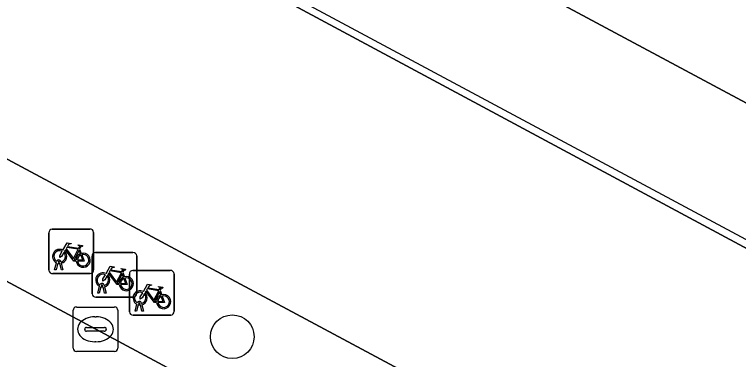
# Model space of a CAD drawing. Extents: x 159489 to 160304, y 383825 to 384531.
# Drawn here: x 159914.43 to 159930.66, y 384153.86 to 384161.6 of the extents above; entities that cross this region are included whole.
import ezdxf

# ---------------------------------------------------------------- set-up
doc = ezdxf.new("R2010")
doc.units = 0
for name, color, linetype in [('IMGEO_Boom', 7, 'Continuous'), ('IMGEO_Fietsenrek', 7, 'Continuous'), ('IMGEO_Kolk', 7, 'Continuous'), ('IMGEO_Lijnafwatering', 7, 'Continuous'), ('IMGEO_Pand', 7, 'Continuous'), ('IMGEO_Parkeervlak_gesloten', 7, 'Continuous'), ('IMGEO_Rijbaan_lokaal_gesloten', 7, 'Continuous'), ('IMGEO_Voetpad_open', 7, 'Continuous')]:
    doc.layers.add(name, color=color, linetype=linetype)

msp = doc.modelspace()

# ---------------------------------------------------------------- linework, layer by layer
at = {"layer": 'IMGEO_Boom'}
msp.add_circle((159919.313, 384154.375), 0.489, dxfattribs=at)
at = {"layer": 'IMGEO_Fietsenrek'}
for p, q in [((159915.203, 384155.866), (159915.203, 384156.707)), ((159915.203, 384156.707), (159915.203, 384155.866)), ((159915.278, 384156.791), (159916.119, 384156.791)), ((159916.119, 384156.791), (159915.278, 384156.791)), ((159916.203, 384156.716), (159916.203, 384155.875)), ((159916.203, 384155.875), (159916.203, 384156.716)), ((159915.89, 384156.34), (159915.926, 384156.245)), ((159916.17, 384155.339), (159916.17, 384156.18)), ((159916.17, 384156.18), (159916.17, 384155.339)), ((159916.245, 384156.264), (159917.086, 384156.264)), ((159917.086, 384156.264), (159916.245, 384156.264)), ((159917.17, 384156.189), (159917.17, 384155.348)), ((159917.17, 384155.348), (159917.17, 384156.189)), ((159915.33, 384155.875), (159915.369, 384156.035)), ((159915.399, 384156.023), (159915.364, 384155.875)), ((159915.441, 384156.047), (159915.44, 384156.051)), ((159915.482, 384155.875), (159915.448, 384156.017)), ((159915.472, 384156.058), (159915.473, 384156.051)), ((159915.48, 384156.021), (159915.515, 384155.875)), ((159915.364, 384155.875), (159915.33, 384155.875)), ((159915.515, 384155.875), (159915.482, 384155.875)), ((159917.082, 384155.861), (159917.923, 384155.861)), ((159917.923, 384155.861), (159917.082, 384155.861)), ((159916.128, 384155.791), (159915.287, 384155.791)), ((159915.287, 384155.791), (159916.128, 384155.791)), ((159916.857, 384155.813), (159916.893, 384155.718)), ((159917.007, 384154.936), (159917.007, 384155.777)), ((159917.007, 384155.777), (159917.007, 384154.936)), ((159918.007, 384155.786), (159918.007, 384154.945)), ((159918.007, 384154.945), (159918.007, 384155.786)), ((159916.297, 384155.348), (159916.336, 384155.508)), ((159916.408, 384155.52), (159916.407, 384155.524)), ((159916.439, 384155.531), (159916.44, 384155.524)), ((159916.331, 384155.348), (159916.297, 384155.348)), ((159916.366, 384155.496), (159916.331, 384155.348)), ((159916.449, 384155.348), (159916.415, 384155.49)), ((159916.447, 384155.494), (159916.482, 384155.348)), ((159916.482, 384155.348), (159916.449, 384155.348)), ((159917.694, 384155.41), (159917.73, 384155.315)), ((159917.095, 384155.264), (159916.254, 384155.264)), ((159916.254, 384155.264), (159917.095, 384155.264)), ((159917.134, 384154.945), (159917.173, 384155.105)), ((159917.203, 384155.093), (159917.168, 384154.945)), ((159917.245, 384155.117), (159917.244, 384155.121)), ((159917.286, 384154.945), (159917.252, 384155.087)), ((159917.276, 384155.128), (159917.277, 384155.121)), ((159917.284, 384155.091), (159917.319, 384154.945)), ((159917.932, 384154.861), (159917.091, 384154.861)), ((159917.091, 384154.861), (159917.932, 384154.861)), ((159917.168, 384154.945), (159917.134, 384154.945)), ((159917.319, 384154.945), (159917.286, 384154.945))]:
    msp.add_line(p, q, dxfattribs=at)
for points in [[(159915.516, 384156.317), (159915.611, 384156.481), (159915.697, 384156.467), (159915.699, 384156.458), (159915.643, 384156.447), (159915.616, 384156.402), (159915.872, 384156.361)], [(159915.812, 384156.073), (159915.762, 384156.073), (159915.571, 384156.324), (159915.552, 384156.292)], [(159915.859, 384156.336), (159915.602, 384156.377), (159915.585, 384156.348), (159915.752, 384156.128), (159915.859, 384156.336)], [(159915.872, 384156.361), (159915.897, 384156.41), (159915.891, 384156.414), (159915.868, 384156.418), (159915.856, 384156.425), (159915.855, 384156.428), (159915.857, 384156.433), (159915.952, 384156.418), (159915.954, 384156.408), (159915.944, 384156.395), (159915.932, 384156.389), (159915.918, 384156.395), (159915.89, 384156.34)], [(159915.537, 384156.265), (159915.485, 384156.175), (159915.445, 384156.15), (159915.446, 384156.197), (159915.501, 384156.291)], [(159915.907, 384156.238), (159915.877, 384156.315), (159915.768, 384156.097), (159915.811, 384156.097)], [(159915.841, 384156.097), (159915.961, 384156.096), (159915.917, 384156.21)], [(159915.937, 384156.217), (159915.992, 384156.072), (159915.842, 384156.072)], [(159916.483, 384155.79), (159916.578, 384155.954), (159916.664, 384155.94), (159916.666, 384155.931), (159916.61, 384155.92), (159916.583, 384155.875), (159916.839, 384155.834)], [(159916.826, 384155.809), (159916.569, 384155.85), (159916.552, 384155.821), (159916.719, 384155.601), (159916.826, 384155.809)], [(159916.839, 384155.834), (159916.864, 384155.883), (159916.858, 384155.887), (159916.835, 384155.891), (159916.823, 384155.898), (159916.822, 384155.901), (159916.824, 384155.906), (159916.919, 384155.891), (159916.921, 384155.881), (159916.911, 384155.868), (159916.899, 384155.862), (159916.885, 384155.868), (159916.857, 384155.813)], [(159916.504, 384155.738), (159916.452, 384155.648), (159916.412, 384155.623), (159916.413, 384155.67), (159916.468, 384155.764)], [(159916.779, 384155.546), (159916.729, 384155.546), (159916.538, 384155.797), (159916.519, 384155.765)], [(159916.874, 384155.711), (159916.844, 384155.788), (159916.735, 384155.57), (159916.778, 384155.57)], [(159916.808, 384155.57), (159916.928, 384155.569), (159916.884, 384155.683)], [(159916.904, 384155.69), (159916.959, 384155.545), (159916.809, 384155.545)], [(159917.32, 384155.387), (159917.415, 384155.551), (159917.501, 384155.537), (159917.503, 384155.528), (159917.447, 384155.517), (159917.42, 384155.472), (159917.676, 384155.431)], [(159917.341, 384155.335), (159917.289, 384155.245), (159917.249, 384155.22), (159917.25, 384155.267), (159917.305, 384155.361)], [(159917.616, 384155.143), (159917.566, 384155.143), (159917.375, 384155.394), (159917.356, 384155.362)], [(159917.663, 384155.406), (159917.406, 384155.447), (159917.389, 384155.418), (159917.556, 384155.198), (159917.663, 384155.406)], [(159917.711, 384155.308), (159917.681, 384155.385), (159917.572, 384155.167), (159917.615, 384155.167)], [(159917.676, 384155.431), (159917.701, 384155.48), (159917.695, 384155.484), (159917.672, 384155.488), (159917.66, 384155.495), (159917.659, 384155.498), (159917.661, 384155.503), (159917.756, 384155.488), (159917.758, 384155.478), (159917.748, 384155.465), (159917.736, 384155.459), (159917.722, 384155.465), (159917.694, 384155.41)], [(159917.645, 384155.167), (159917.765, 384155.166), (159917.721, 384155.28)], [(159917.741, 384155.287), (159917.796, 384155.142), (159917.646, 384155.142)]]:
    msp.add_lwpolyline(points, dxfattribs=at)
for centre, radius, start, end in [((159915.281, 384156.713), 0.0779, 92.4484, 184.2845), ((159915.281, 384156.713), 0.0779, 92.4484, 184.2845), ((159916.125, 384156.713), 0.0779, 2.4484, 94.2845), ((159916.125, 384156.713), 0.0779, 2.4484, 94.2845), ((159915.443, 384156.176), 0.159, 62.6766, 242.1369), ((159915.443, 384156.176), 0.129, 63.3192, 238.903), ((159915.443, 384156.176), 0.129, 283.6043, 43.4302), ((159915.443, 384156.176), 0.159, 283.5766, 46.6042), ((159915.97, 384156.092), 0.159, 113.3408, 178.3217), ((159915.97, 384156.092), 0.159, 187.0065, 105.7708), ((159915.97, 384156.092), 0.129, 113.923, 177.9556), ((159915.97, 384156.092), 0.129, 188.6715, 104.5883), ((159916.248, 384156.186), 0.0779, 92.4484, 184.2845), ((159916.248, 384156.186), 0.0779, 92.4484, 184.2845), ((159917.092, 384156.186), 0.0779, 2.4484, 94.2845), ((159917.092, 384156.186), 0.0779, 2.4484, 94.2845), ((159915.423, 384156.047), 0.0499, 12.8025, 158.6934), ((159915.443, 384156.176), 0.159, 253.9967, 271.7867), ((159915.423, 384156.047), 0.0174, 12.8025, 163.4502), ((159915.443, 384156.176), 0.129, 253.415, 269.0204), ((159915.281, 384155.869), 0.0779, 182.4484, 274.2845), ((159915.281, 384155.869), 0.0779, 182.4484, 274.2845), ((159916.125, 384155.869), 0.0779, 272.4484, 4.2845), ((159916.125, 384155.869), 0.0779, 272.4484, 4.2845), ((159917.085, 384155.783), 0.0779, 92.4484, 184.2845), ((159917.085, 384155.783), 0.0779, 92.4484, 184.2845), ((159917.929, 384155.783), 0.0779, 2.4484, 94.2845), ((159917.929, 384155.783), 0.0779, 2.4484, 94.2845), ((159916.41, 384155.649), 0.159, 62.6766, 242.1369), ((159916.41, 384155.649), 0.129, 63.3192, 238.903), ((159916.41, 384155.649), 0.129, 283.6043, 43.4302), ((159916.41, 384155.649), 0.159, 283.5766, 46.6042), ((159916.937, 384155.565), 0.159, 113.3408, 178.3217), ((159916.937, 384155.565), 0.159, 187.0065, 105.7708), ((159916.937, 384155.565), 0.129, 113.923, 177.9556), ((159916.937, 384155.565), 0.129, 188.6715, 104.5883), ((159916.39, 384155.52), 0.0499, 12.8025, 158.6934), ((159916.39, 384155.52), 0.0174, 12.8025, 163.4502), ((159916.41, 384155.649), 0.129, 253.415, 269.0204), ((159916.41, 384155.649), 0.159, 253.9967, 271.7867), ((159917.247, 384155.246), 0.159, 62.6766, 242.1369), ((159917.092, 384155.342), 0.0779, 272.4484, 4.2845), ((159917.092, 384155.342), 0.0779, 272.4484, 4.2845), ((159917.247, 384155.246), 0.129, 63.3192, 238.903), ((159917.247, 384155.246), 0.159, 283.5766, 46.6042), ((159916.248, 384155.342), 0.0779, 182.4484, 274.2845), ((159916.248, 384155.342), 0.0779, 182.4484, 274.2845), ((159917.247, 384155.246), 0.129, 283.6043, 43.4302), ((159917.774, 384155.162), 0.159, 113.3408, 178.3217), ((159917.774, 384155.162), 0.159, 187.0065, 105.7708), ((159917.774, 384155.162), 0.129, 113.923, 177.9556), ((159917.774, 384155.162), 0.129, 188.6715, 104.5883), ((159917.227, 384155.117), 0.0499, 12.8025, 158.6934), ((159917.247, 384155.246), 0.159, 253.9967, 271.7867), ((159917.227, 384155.117), 0.0174, 12.8025, 163.4502), ((159917.247, 384155.246), 0.129, 253.415, 269.0204), ((159917.085, 384154.939), 0.0779, 182.4484, 274.2845), ((159917.085, 384154.939), 0.0779, 182.4484, 274.2845), ((159917.929, 384154.939), 0.0779, 272.4484, 4.2845), ((159917.929, 384154.939), 0.0779, 272.4484, 4.2845)]:
    msp.add_arc(centre, radius, start, end, dxfattribs=at)
at = {"layer": 'IMGEO_Kolk'}
for p, q in [((159915.82, 384155.041), (159916.672, 384155.041)), ((159915.745, 384154.115), (159915.745, 384154.967)), ((159916.746, 384154.967), (159916.746, 384154.115)), ((159916.233, 384154.821), (159916.258, 384154.821)), ((159916.004, 384154.535), (159916.004, 384154.547)), ((159916.047, 384154.584), (159916.445, 384154.584)), ((159916.488, 384154.547), (159916.488, 384154.535)), ((159916.442, 384154.498), (159916.044, 384154.498)), ((159916.256, 384154.261), (159916.231, 384154.261)), ((159916.672, 384154.041), (159915.82, 384154.041))]:
    msp.add_line(p, q, dxfattribs=at)
for points in [[(159915.82, 384155.041), (159916.672, 384155.041)], [(159915.745, 384154.115), (159915.745, 384154.967)], [(159916.746, 384154.967), (159916.746, 384154.115)], [(159916.672, 384154.041), (159915.82, 384154.041)]]:
    msp.add_lwpolyline(points, dxfattribs=at)
for centre, radius, start, end in [((159915.822, 384154.965), 0.0765, 91.552, 178.448), ((159915.822, 384154.965), 0.0765, 91.552, 178.448), ((159916.67, 384154.965), 0.0765, 1.552, 88.448), ((159916.67, 384154.965), 0.0765, 1.552, 88.448), ((159916.044, 384154.544), 0.0403, 85.8775, 175.7526), ((159916.041, 384154.534), 0.0366, 178.938, 274.7102), ((159916.445, 384154.541), 0.043, 264.8664, 352.4533), ((159916.449, 384154.546), 0.0386, 1.7309, 96.639), ((159915.822, 384154.117), 0.0765, 181.552, 268.448), ((159915.822, 384154.117), 0.0765, 181.552, 268.448), ((159916.67, 384154.117), 0.0765, 271.552, 358.448), ((159916.67, 384154.117), 0.0765, 271.552, 358.448)]:
    msp.add_arc(centre, radius, start, end, dxfattribs=at)
for centre, major_axis, ratio, start_param, end_param in [((159916.232, 384154.541), (-0.387, 0.002), 0.722429, 4.712389, 7.853982), ((159916.257, 384154.541), (-0.39, 0.002), 0.717154, 1.570796, 4.712389)]:
    msp.add_ellipse(centre, major_axis=major_axis, ratio=ratio, start_param=start_param, end_param=end_param, dxfattribs=at)
at = {"layer": 'IMGEO_Lijnafwatering'}
msp.add_lwpolyline([(159917.499, 384163.714), (159934.155, 384154.775)], dxfattribs=at)
at = {"layer": 'IMGEO_Pand'}
msp.add_lwpolyline([(159920.064, 384201.185), (159917.432, 384202.595), (159916.85, 384202.907), (159901.938, 384175.054), (159901.96, 384175.043), (159906.775, 384172.478), (159912.035, 384169.676), (159918.126, 384166.432), (159935.251, 384157.25), (159940.225, 384154.583), (159948.39, 384150.205), (159951.365, 384148.61), (159970.476, 384138.363), (159972.877, 384137.075), (159988.602, 384128.644), (159993.803, 384125.855), (160002.485, 384121.2), (160003.04, 384122.23), (160003.607, 384123.282), (160007.121, 384129.803), (160017.466, 384149)], close=True, dxfattribs=at)
at = {"layer": 'IMGEO_Parkeervlak_gesloten'}
msp.add_lwpolyline([(159912.004, 384156.822), (159911.095, 384155.132), (159969.104, 384123.965), (159970.012, 384125.655)], close=True, dxfattribs=at)
at = {"layer": 'IMGEO_Rijbaan_lokaal_gesloten'}
msp.add_lwpolyline([(159910.698, 384167.182), (159905.438, 384169.984), (159900.602, 384172.559), (159897.742, 384167.217), (159991.549, 384116.926), (159998.32, 384113.209), (160001.178, 384118.557)], close=True, dxfattribs=at)
at = {"layer": 'IMGEO_Voetpad_open'}
for points in [[(159993.803, 384125.855), (159988.602, 384128.644), (159972.877, 384137.075), (159970.476, 384138.363), (159951.365, 384148.61), (159948.39, 384150.205), (159940.225, 384154.583), (159935.251, 384157.25), (159918.126, 384166.432), (159912.035, 384169.676), (159906.775, 384172.478), (159901.96, 384175.043), (159901.938, 384175.054), (159899.663, 384176.232), (159894.932, 384167.392), (159894.341, 384166.312), (159912.004, 384156.822), (159970.012, 384125.655), (159974.934, 384123.011), (159989.868, 384114.987), (159997.184, 384111.056)], [(159998.32, 384113.209), (159991.549, 384116.926), (159897.742, 384167.217), (159900.602, 384172.559), (159905.438, 384169.984), (159910.698, 384167.182), (160001.178, 384118.557)]]:
    msp.add_lwpolyline(points, dxfattribs=at)

doc.saveas('drawing.dxf')
